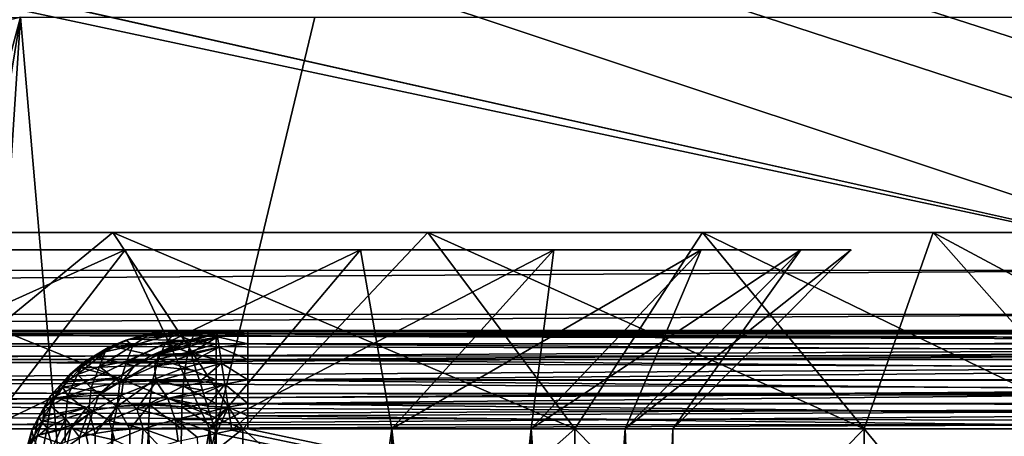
# Model space of a CAD drawing. Header units: metres. Extents: x -206 to 75, y -104 to 104.
# Tile 388 of 656: x -119 to -114, y 45 to 47. Entities that reach past the tile are written whole.
import ezdxf

# ---------------------------------------------------------------- set-up
doc = ezdxf.new("R2010")
doc.units = ezdxf.units.M
doc.layers.add('solid_01_1-CONSUMER_THERM_B_125288', color=7, linetype='CONTINUOUS')

msp = doc.modelspace()

# ---------------------------------------------------------------- linework, layer by layer
at = {"layer": 'solid_01_1-CONSUMER_THERM_B_125288'}
for points in [[(-108.467331, 46.871483, 1.5), (-107.910683, 47.194191, 1.5), (-200.514557, 74.966148, 1.5)], [(-109.048912, 46.586853, 1.5), (-108.467331, 46.871483, 1.5), (-200.514557, 74.966148, 1.5)], [(-109.651024, 46.343178, 1.5), (-109.048912, 46.586853, 1.5), (-200.514557, 74.966148, 1.5)], [(-110.268845, 46.142639, 1.5), (-109.651024, 46.343178, 1.5), (-200.514557, 74.966148, 1.5)], [(-110.897278, 45.986664, 1.5), (-110.268845, 46.142639, 1.5), (-200.514557, 74.966148, 1.5)], [(-111.53109, 45.875885, 1.5), (-110.897278, 45.986664, 1.5), (-200.514557, 74.966148, 1.5)], [(-112.794189, 45.78849, 1.5), (-111.53109, 45.875885, 1.5), (-200.514557, 74.966148, 1.5)], [(-168.100571, 58.189758, 1.5), (-112.794189, 45.78849, 1.5), (-200.514557, 74.966148, 1.5)], [(-158.776108, 66.195313), (-102.949013, 67.817345), (-158.757141, -66.251068)], [(-102.949013, 67.817345), (-158.757065, -66.804688), (-158.757141, -66.251068)], [(-102.949013, 67.817345), (-103.148926, 67.301086), (-158.757065, -66.804688)], [(-103.148926, 67.301086), (-103.25058, 66.756882), (-158.757065, -66.804688)], [(-103.25058, 66.756882), (-159.058624, -67.86515), (-158.858719, -67.348892)], [(-103.25058, 66.756882), (-103.250504, 66.203262), (-159.058624, -67.86515)], [(-103.25058, 66.756882), (-158.858719, -67.348892), (-158.757065, -66.804688)], [(-103.250504, 66.203262), (-103.231537, -66.243118), (-159.058624, -67.86515)], [(-76.404617, 63.580017, 75.400002), (-185.604614, 63.572178, 75.400002), (-92.716316, 42.429672, 75.400002)], [(-185.604614, 63.572178, 75.400002), (-93.500069, 42.491352, 75.400002), (-92.716316, 42.429672, 75.400002)], [(-185.604614, 63.572178, 75.400002), (-168.500076, 42.491318, 75.400002), (-93.500069, 42.491352, 75.400002)], [(-168.100571, 58.189758, 1.5), (-166.403046, 57.2313, 1.5), (-112.794189, 45.78849, 1.5)], [(-166.403046, 57.2313, 1.5), (-149.226578, 45.783272, 1.5), (-112.794189, 45.78849, 1.5)], [(-143.003433, 47.075237, 63.5), (-119.003433, 47.076958, 63.5), (-141.579453, 41.783455, 63.5)], [(-119.003433, 47.076958, 63.5), (-120.420677, 41.783466, 63.5), (-141.579453, 41.783455, 63.5)], [(-119.919563, 41.492451, 63.5), (-120.420677, 41.783466, 63.5), (-119.003433, 47.076958, 63.5)], [(-119.919563, 41.492451, 63.5), (-119.003433, 47.076958, 63.5), (-119.389221, 41.183434, 63.5)], [(-119.003433, 47.076958, 63.5), (-118.608032, 42.481239, 63.5), (-119.389221, 41.183434, 63.5)], [(-119.003433, 47.076958, 63.5), (-117.503433, 47.077068, 63.5), (-118.608032, 42.481239, 63.5)], [(-106.753433, 47.077839, 63.5), (-105.500069, 42.481247, 63.5), (-118.608032, 42.481239, 63.5)], [(-117.503433, 47.077068, 63.5), (-106.753433, 47.077839, 63.5), (-118.608032, 42.481239, 63.5)], [(-118.533424, 45.981239, 38.572052), (-118.533424, 45.981239, 10.427949), (-120.320518, 45.981239, 9.027862)], [(-119.752388, 44.981239, 8.20492), (-120.320518, 45.981239, 9.027862), (-118.533424, 45.981239, 10.427949)], [(-120.320518, 45.981239, 39.972137), (-118.533424, 45.981239, 38.572052), (-120.320518, 45.981239, 9.027862)], [(-117.870239, 44.981239, 39.320515), (-118.533424, 45.981239, 38.572052), (-120.320518, 45.981239, 39.972137)], [(-119.752388, 44.981239, 40.795082), (-117.870239, 44.981239, 39.320515), (-120.320518, 45.981239, 39.972137)], [(-117.870239, 44.981239, 9.679487), (-119.752388, 44.981239, 8.20492), (-118.533424, 45.981239, 10.427949)], [(-116.928123, 45.981239, 36.966759), (-116.928123, 45.981239, 12.033241), (-118.533424, 45.981239, 10.427949)], [(-117.870239, 44.981239, 9.679487), (-118.533424, 45.981239, 10.427949), (-116.928123, 45.981239, 12.033241)], [(-118.533424, 45.981239, 38.572052), (-116.928123, 45.981239, 36.966759), (-118.533424, 45.981239, 10.427949)], [(-116.179558, 44.981239, 37.629829), (-116.928123, 45.981239, 36.966759), (-118.533424, 45.981239, 38.572052)], [(-117.870239, 44.981239, 39.320515), (-116.179558, 44.981239, 37.629829), (-118.533424, 45.981239, 38.572052)], [(-116.179558, 44.981239, 11.370172), (-117.870239, 44.981239, 9.679487), (-116.928123, 45.981239, 12.033241)], [(-115.528015, 45.981239, 35.179668), (-115.528015, 45.981239, 13.820331), (-116.928123, 45.981239, 12.033241)], [(-116.179558, 44.981239, 11.370172), (-116.928123, 45.981239, 12.033241), (-115.528015, 45.981239, 13.820331)], [(-116.928123, 45.981239, 36.966759), (-115.528015, 45.981239, 35.179668), (-116.928123, 45.981239, 12.033241)], [(-114.704987, 44.981239, 35.747681), (-115.528015, 45.981239, 35.179668), (-116.928123, 45.981239, 36.966759)], [(-116.179558, 44.981239, 37.629829), (-114.704987, 44.981239, 35.747681), (-116.928123, 45.981239, 36.966759)], [(-114.704987, 44.981239, 13.252318), (-116.179558, 44.981239, 11.370172), (-115.528015, 45.981239, 13.820331)], [(-114.353531, 45.981243, 33.236843), (-114.353531, 45.981243, 15.763157), (-115.528015, 45.981239, 13.820331)], [(-114.704987, 44.981239, 13.252318), (-115.528015, 45.981239, 13.820331), (-114.353531, 45.981243, 15.763157)], [(-115.528015, 45.981239, 35.179668), (-114.353531, 45.981243, 33.236843), (-115.528015, 45.981239, 13.820331)], [(-113.46804, 44.981243, 33.701519), (-114.353531, 45.981243, 33.236843), (-115.528015, 45.981239, 35.179668)], [(-114.704987, 44.981239, 35.747681), (-113.46804, 44.981243, 33.701519), (-115.528015, 45.981239, 35.179668)], [(-113.46804, 44.981243, 15.298481), (-114.704987, 44.981239, 13.252318), (-114.353531, 45.981243, 15.763157)], [(-113.421783, 45.981243, 31.166611), (-113.421783, 45.981243, 17.833389), (-114.353531, 45.981243, 15.763157)], [(-113.46804, 44.981243, 15.298481), (-114.353531, 45.981243, 15.763157), (-113.421783, 45.981243, 17.833389)], [(-114.353531, 45.981243, 33.236843), (-113.421783, 45.981243, 31.166611), (-114.353531, 45.981243, 15.763157)], [(-112.486748, 44.981243, 31.521177), (-113.421783, 45.981243, 31.166611), (-114.353531, 45.981243, 33.236843)], [(-113.46804, 44.981243, 33.701519), (-112.486748, 44.981243, 31.521177), (-114.353531, 45.981243, 33.236843)], [(-118.470833, 45.892097, 34.865021), (-119.172699, 44.981239, 34.28447), (-120.492279, 44.981239, 35.689678)], [(-119.868713, 45.892097, 36.353619), (-118.470833, 45.892097, 34.865021), (-120.492279, 44.981239, 35.689678)], [(-118.470833, 45.892097, 14.134979), (-119.868713, 45.892097, 12.64638), (-119.172699, 44.981239, 14.715532)], [(-119.868713, 45.892097, 36.353619), (-119.868713, 45.892097, 12.64638), (-118.470833, 45.892097, 14.134979)], [(-119.868713, 45.892097, 36.353619), (-118.470833, 45.892097, 14.134979), (-118.470833, 45.892097, 34.865021)], [(-118.470833, 45.892097, 14.134979), (-119.172699, 44.981239, 14.715532), (-118.039642, 44.981239, 16.275049)], [(-117.270561, 45.892097, 33.212986), (-118.039642, 44.981239, 32.724949), (-119.172699, 44.981239, 34.28447)], [(-118.470833, 45.892097, 34.865021), (-117.270561, 45.892097, 33.212986), (-119.172699, 44.981239, 34.28447)], [(-117.270561, 45.892097, 15.787013), (-118.470833, 45.892097, 14.134979), (-118.039642, 44.981239, 16.275049)], [(-118.470833, 45.892097, 34.865021), (-118.470833, 45.892097, 14.134979), (-117.270561, 45.892097, 15.787013)], [(-118.470833, 45.892097, 34.865021), (-117.270561, 45.892097, 15.787013), (-117.270561, 45.892097, 33.212986)], [(-117.270561, 45.892097, 15.787013), (-118.039642, 44.981239, 16.275049), (-117.110977, 44.981239, 17.964279)], [(-116.286819, 45.892097, 31.423569), (-117.110977, 44.981239, 31.035721), (-118.039642, 44.981239, 32.724949)], [(-117.270561, 45.892097, 33.212986), (-116.286819, 45.892097, 31.423569), (-118.039642, 44.981239, 32.724949)], [(-116.286819, 45.892097, 17.576431), (-117.270561, 45.892097, 15.787013), (-117.110977, 44.981239, 17.964279)], [(-117.270561, 45.892097, 33.212986), (-117.270561, 45.892097, 15.787013), (-116.286819, 45.892097, 17.576431)], [(-117.270561, 45.892097, 33.212986), (-116.286819, 45.892097, 17.576431), (-116.286819, 45.892097, 31.423569)], [(-115.535095, 45.892101, 29.524933), (-116.401352, 44.981239, 29.243418), (-117.110977, 44.981239, 31.035721)], [(-116.286819, 45.892097, 31.423569), (-115.535095, 45.892101, 29.524933), (-117.110977, 44.981239, 31.035721)], [(-116.286819, 45.892097, 17.576431), (-117.110977, 44.981239, 17.964279), (-116.401352, 44.981239, 19.756582)], [(-115.535095, 45.892101, 19.475067), (-116.401352, 44.981239, 19.756582), (-115.921959, 44.981239, 21.623693)], [(-115.535095, 45.892101, 19.475067), (-116.286819, 45.892097, 17.576431), (-116.401352, 44.981239, 19.756582)], [(-115.027245, 45.892101, 27.547024), (-115.921959, 44.981239, 27.376307), (-116.401352, 44.981239, 29.243418)], [(-115.535095, 45.892101, 29.524933), (-115.027245, 45.892101, 27.547024), (-116.401352, 44.981239, 29.243418)], [(-116.286819, 45.892097, 31.423569), (-116.286819, 45.892097, 17.576431), (-115.535095, 45.892101, 19.475067)], [(-116.286819, 45.892097, 31.423569), (-115.535095, 45.892101, 19.475067), (-115.535095, 45.892101, 29.524933)], [(-115.027245, 45.892101, 21.452976), (-115.921959, 44.981239, 21.623693), (-115.680359, 44.981239, 23.536163)], [(-115.027245, 45.892101, 21.452976), (-115.535095, 45.892101, 19.475067), (-115.921959, 44.981239, 21.623693)], [(-114.771301, 45.892101, 25.521044), (-115.680359, 44.981239, 25.463837), (-115.921959, 44.981239, 27.376307)], [(-115.027245, 45.892101, 27.547024), (-114.771301, 45.892101, 25.521044), (-115.921959, 44.981239, 27.376307)], [(-114.771301, 45.892101, 23.478956), (-115.680359, 44.981239, 23.536163), (-115.680359, 44.981239, 25.463837)], [(-114.771301, 45.892101, 23.478956), (-115.027245, 45.892101, 21.452976), (-115.680359, 44.981239, 23.536163)], [(-114.771301, 45.892101, 25.521044), (-114.771301, 45.892101, 23.478956), (-115.680359, 44.981239, 25.463837)], [(-115.535095, 45.892101, 29.524933), (-115.535095, 45.892101, 19.475067), (-115.027245, 45.892101, 21.452976)], [(-115.535095, 45.892101, 29.524933), (-115.027245, 45.892101, 21.452976), (-115.027245, 45.892101, 27.547024)], [(-115.027245, 45.892101, 27.547024), (-115.027245, 45.892101, 21.452976), (-114.771301, 45.892101, 23.478956)], [(-115.027245, 45.892101, 27.547024), (-114.771301, 45.892101, 23.478956), (-114.771301, 45.892101, 25.521044)], [(-149.226547, 45.559605, 1.525335), (-112.794189, 45.78849, 1.5), (-149.226578, 45.783272, 1.5)], [(-112.794151, 45.564819, 1.525335), (-112.794189, 45.78849, 1.5), (-149.226547, 45.559605, 1.525335)], [(-112.794151, 45.564819, 1.525335), (-149.226547, 45.559605, 1.525335), (-149.226517, 45.347065, 1.600154)], [(-112.794121, 45.35228, 1.600154), (-112.794151, 45.564819, 1.525335), (-149.226517, 45.347065, 1.600154)], [(-96.805038, 45.481251, 47.878185), (-123.784637, 45.481236, 46.5), (-105.978386, 45.481247, 47.5)], [(-93.500069, 45.481251, 46.5), (-123.784637, 45.481236, 46.5), (-93.500069, 45.481251, 47.5)], [(-94.760918, 45.481251, 47.5), (-93.500069, 45.481251, 47.5), (-123.784637, 45.481236, 46.5)], [(-93.500069, 45.464348, 46.371098), (-123.784637, 45.481236, 46.5), (-93.500069, 45.481251, 46.5)], [(-94.760918, 45.481251, 47.5), (-123.784637, 45.481236, 46.5), (-96.021767, 45.481251, 47.5)], [(-96.239784, 45.481251, 47.524055), (-96.021767, 45.481251, 47.5), (-123.784637, 45.481236, 46.5)], [(-96.644089, 45.481251, 47.717205), (-123.784637, 45.481236, 46.5), (-96.805038, 45.481251, 47.878185)], [(-96.451607, 45.481251, 47.597073), (-123.784637, 45.481236, 46.5), (-96.644089, 45.481251, 47.717205)], [(-96.239784, 45.481251, 47.524055), (-123.784637, 45.481236, 46.5), (-96.451607, 45.481251, 47.597073)], [(-123.784637, 45.481236, 46.5), (-114.043365, 45.481243, 47.5), (-105.978386, 45.481247, 47.5)], [(-123.784637, 45.481236, 46.5), (-123.442307, 45.481236, 46.681797), (-114.043365, 45.481243, 47.5)], [(-123.784637, 45.476967, 46.434792), (-123.784637, 45.481236, 46.5), (-93.500069, 45.464348, 46.371098)], [(-123.784637, 45.464207, 46.370613), (-123.784637, 45.476967, 46.434792), (-93.500069, 45.464348, 46.371098)], [(-123.784637, 45.464207, 46.370613), (-93.500069, 45.464348, 46.371098), (-93.500069, 45.414459, 46.25034)], [(-123.784637, 45.414215, 46.249939), (-123.784637, 45.464207, 46.370613), (-93.500069, 45.414459, 46.25034)], [(-122.930992, 45.481236, 46.97401), (-114.043365, 45.481243, 47.5), (-123.442307, 45.481236, 46.681797)], [(-122.930992, 45.481236, 46.97401), (-122.10836, 45.481239, 47.5), (-114.043365, 45.481243, 47.5)], [(-122.10836, 45.476959, 47.565262), (-105.978271, 45.466091, 47.622162), (-105.978386, 45.481247, 47.5)], [(-114.043365, 45.481243, 47.5), (-122.10836, 45.476959, 47.565262), (-105.978386, 45.481247, 47.5)], [(-114.043365, 45.481243, 47.5), (-122.10836, 45.481239, 47.5), (-122.10836, 45.476959, 47.565262)], [(-122.10836, 45.476959, 47.565262), (-122.10836, 45.464199, 47.62941), (-105.978271, 45.466091, 47.622162)], [(-122.10836, 45.464199, 47.62941), (-105.978271, 45.464211, 47.629406), (-105.978271, 45.466091, 47.622162)], [(-122.10836, 45.464199, 47.62941), (-105.978271, 45.417282, 47.744682), (-105.978271, 45.464211, 47.629406)], [(-122.10836, 45.464199, 47.62941), (-122.10836, 45.414253, 47.749996), (-105.978271, 45.417282, 47.744682)], [(-118.466164, 45.433132, 55.563297), (-118.445847, 45.437347, 55.654175), (-118.356102, 45.46257, 55.607079)], [(-118.352524, 45.457726, 55.479408), (-118.466164, 45.433132, 55.563297), (-118.356102, 45.46257, 55.607079)], [(-118.431175, 45.4058, 55.384605), (-118.466164, 45.433132, 55.563297), (-118.352524, 45.457726, 55.479408)], [(-118.445847, 45.437347, 55.654175), (-118.15583, 45.431698, 56.545731), (-118.002274, 45.468777, 56.523018)], [(-118.445847, 45.437347, 55.654175), (-118.002274, 45.468777, 56.523018), (-118.356102, 45.46257, 55.607079)], [(-118.431175, 45.4058, 55.384605), (-118.224091, 45.464214, 55.409161), (-118.263565, 45.417583, 55.301384)], [(-118.431175, 45.4058, 55.384605), (-118.352524, 45.457726, 55.479408), (-118.224091, 45.464214, 55.409161)], [(-118.356102, 45.46257, 55.607079), (-118.002274, 45.468777, 56.523018), (-118.266586, 45.476814, 55.565834)], [(-118.352524, 45.457726, 55.479408), (-118.356102, 45.46257, 55.607079), (-118.266586, 45.476814, 55.565834)], [(-118.352524, 45.457726, 55.479408), (-118.266586, 45.476814, 55.565834), (-118.221405, 45.46624, 55.416492)], [(-118.352524, 45.457726, 55.479408), (-118.221405, 45.46624, 55.416492), (-118.224091, 45.464214, 55.409161)], [(-118.266586, 45.476814, 55.565834), (-118.002274, 45.468777, 56.523018), (-117.844742, 45.481239, 56.5)], [(-118.003105, 45.481239, 56.012093), (-118.266586, 45.476814, 55.565834), (-117.844742, 45.481239, 56.5)], [(-118.266586, 45.476814, 55.565834), (-118.179474, 45.481239, 55.530624), (-118.221405, 45.46624, 55.416492)], [(-118.003105, 45.481239, 56.012093), (-118.179474, 45.481239, 55.530624), (-118.266586, 45.476814, 55.565834)], [(-118.263565, 45.417583, 55.301384), (-118.224091, 45.464214, 55.409161), (-118.133125, 45.431725, 55.294189)], [(-118.224091, 45.464214, 55.409161), (-118.221405, 45.46624, 55.416492), (-118.133125, 45.431725, 55.294189)], [(-118.221405, 45.46624, 55.416492), (-118.179474, 45.481239, 55.530624), (-118.114578, 45.468704, 55.398228)], [(-118.221405, 45.46624, 55.416492), (-118.114578, 45.468704, 55.398228), (-118.133125, 45.431725, 55.294189)], [(-118.179474, 45.481239, 55.530624), (-118.095085, 45.481239, 55.507778), (-118.114578, 45.468704, 55.398228)], [(-118.003105, 45.481239, 56.012093), (-118.095085, 45.481239, 55.507778), (-118.179474, 45.481239, 55.530624)], [(-118.15583, 45.431698, 56.545731), (-118.152199, 45.420086, 56.618622), (-118.002274, 45.468777, 56.523018)], [(-118.152199, 45.420086, 56.618622), (-117.999252, 45.448936, 56.642097), (-118.002274, 45.468777, 56.523018)], [(-118.133125, 45.431725, 55.294189), (-118.114578, 45.468704, 55.398228), (-118.007286, 45.464203, 55.370586)], [(-118.133125, 45.431725, 55.294189), (-118.007286, 45.464203, 55.370586), (-118.007286, 45.414246, 55.249989)], [(-118.114578, 45.468704, 55.398228), (-118.095085, 45.481239, 55.507778), (-118.007286, 45.464203, 55.370586)], [(-118.095085, 45.481239, 55.507778), (-118.007286, 45.481239, 55.5), (-118.007286, 45.464203, 55.370586)], [(-118.003105, 45.481239, 56.012093), (-118.007286, 45.481239, 55.5), (-118.095085, 45.481239, 55.507778)], [(-111.992828, 45.481243, 55.5), (-118.007286, 45.481239, 55.5), (-117.844742, 45.481239, 56.5)], [(-111.992828, 45.481243, 55.5), (-105.978271, 45.466091, 55.377838), (-118.007286, 45.481239, 55.5)], [(-118.003105, 45.481239, 56.012093), (-117.844742, 45.481239, 56.5), (-118.007286, 45.481239, 55.5)], [(-105.978271, 45.464211, 55.370594), (-118.007286, 45.464203, 55.370586), (-118.007286, 45.481239, 55.5)], [(-105.978271, 45.466091, 55.377838), (-105.978271, 45.464211, 55.370594), (-118.007286, 45.481239, 55.5)], [(-105.978271, 45.464211, 55.370594), (-105.978271, 45.417282, 55.255314), (-118.007286, 45.464203, 55.370586)], [(-105.978271, 45.414261, 55.250004), (-118.007286, 45.414246, 55.249989), (-118.007286, 45.464203, 55.370586)], [(-105.978271, 45.417282, 55.255314), (-105.978271, 45.414261, 55.250004), (-118.007286, 45.464203, 55.370586)], [(-118.002274, 45.468777, 56.523018), (-117.844749, 45.476963, 56.565262), (-117.844742, 45.481239, 56.5)], [(-118.002274, 45.468777, 56.523018), (-117.999252, 45.448936, 56.642097), (-117.844749, 45.476963, 56.565262)], [(-117.999252, 45.448936, 56.642097), (-117.844749, 45.464203, 56.62941), (-117.844749, 45.476963, 56.565262)], [(-117.999252, 45.448936, 56.642097), (-117.844749, 45.414249, 56.750004), (-117.844749, 45.464203, 56.62941)], [(-117.844749, 45.476963, 56.565262), (-105.978271, 45.466091, 56.622162), (-105.978386, 45.481247, 56.5)], [(-111.91156, 45.481243, 56.5), (-117.844749, 45.476963, 56.565262), (-105.978386, 45.481247, 56.5)], [(-111.91156, 45.481243, 56.5), (-117.844742, 45.481239, 56.5), (-117.844749, 45.476963, 56.565262)], [(-117.844749, 45.476963, 56.565262), (-117.844749, 45.464203, 56.62941), (-105.978271, 45.466091, 56.622162)], [(-117.844749, 45.464203, 56.62941), (-105.978271, 45.464211, 56.629406), (-105.978271, 45.466091, 56.622162)], [(-117.844749, 45.464203, 56.62941), (-105.978271, 45.417282, 56.744682), (-105.978271, 45.464211, 56.629406)], [(-117.844749, 45.464203, 56.62941), (-117.844749, 45.414249, 56.750004), (-105.978271, 45.417282, 56.744682)], [(-111.992828, 45.481243, 55.5), (-117.844742, 45.481239, 56.5), (-111.91156, 45.481243, 56.5)], [(-123.784637, 45.414215, 46.249939), (-93.500069, 45.414459, 46.25034), (-93.500069, 45.334991, 46.146633)], [(-123.784637, 45.33474, 46.146397), (-123.784637, 45.414215, 46.249939), (-93.500069, 45.334991, 46.146633)], [(-122.10836, 45.414253, 47.749996), (-105.978271, 45.414261, 47.749992), (-105.978271, 45.417282, 47.744682)], [(-122.10836, 45.334793, 47.85355), (-105.978271, 45.334602, 47.853748), (-105.978271, 45.414261, 47.749992)], [(-122.10836, 45.414253, 47.749996), (-122.10836, 45.334793, 47.85355), (-105.978271, 45.414261, 47.749992)], [(-118.623344, 45.347622, 55.767605), (-118.61731, 45.351738, 55.763214), (-118.533623, 45.400459, 55.706524)], [(-118.557053, 45.395248, 55.661568), (-118.623344, 45.347622, 55.767605), (-118.533623, 45.400459, 55.706524)], [(-118.61731, 45.351738, 55.763214), (-118.333466, 45.355373, 56.56311), (-118.533623, 45.400459, 55.706524)], [(-118.601532, 45.298843, 55.379543), (-118.571617, 45.372341, 55.497635), (-118.431175, 45.4058, 55.384605)], [(-118.462105, 45.325668, 55.276127), (-118.601532, 45.298843, 55.379543), (-118.431175, 45.4058, 55.384605)], [(-118.571617, 45.372341, 55.497635), (-118.557053, 45.395248, 55.661568), (-118.466164, 45.433132, 55.563297)], [(-118.431175, 45.4058, 55.384605), (-118.571617, 45.372341, 55.497635), (-118.466164, 45.433132, 55.563297)], [(-118.557053, 45.395248, 55.661568), (-118.533623, 45.400459, 55.706524), (-118.445847, 45.437347, 55.654175)], [(-118.466164, 45.433132, 55.563297), (-118.557053, 45.395248, 55.661568), (-118.445847, 45.437347, 55.654175)], [(-118.533623, 45.400459, 55.706524), (-118.15583, 45.431698, 56.545731), (-118.445847, 45.437347, 55.654175)], [(-118.533623, 45.400459, 55.706524), (-118.333466, 45.355373, 56.56311), (-118.15583, 45.431698, 56.545731)], [(-118.462105, 45.325668, 55.276127), (-118.263565, 45.417583, 55.301384), (-118.265587, 45.414246, 55.295868)], [(-118.462105, 45.325668, 55.276127), (-118.431175, 45.4058, 55.384605), (-118.263565, 45.417583, 55.301384)], [(-118.462105, 45.325668, 55.276127), (-118.265587, 45.414246, 55.295868), (-118.301163, 45.335026, 55.198883)], [(-118.333466, 45.355373, 56.56311), (-118.152199, 45.420086, 56.618622), (-118.15583, 45.431698, 56.545731)], [(-118.333466, 45.355373, 56.56311), (-118.148613, 45.408607, 56.660034), (-118.152199, 45.420086, 56.618622)], [(-118.333466, 45.355373, 56.56311), (-118.296135, 45.360401, 56.624393), (-118.148613, 45.408607, 56.660034)], [(-118.301163, 45.335026, 55.198883), (-118.265587, 45.414246, 55.295868), (-118.149765, 45.372154, 55.200859)], [(-118.296135, 45.360401, 56.624393), (-118.145393, 45.398304, 56.689003), (-118.148613, 45.408607, 56.660034)], [(-118.265587, 45.414246, 55.295868), (-118.263565, 45.417583, 55.301384), (-118.149765, 45.372154, 55.200859)], [(-118.263565, 45.417583, 55.301384), (-118.133125, 45.431725, 55.294189), (-118.149765, 45.372154, 55.200859)], [(-118.152199, 45.420086, 56.618622), (-118.148613, 45.408607, 56.660034), (-117.999252, 45.448936, 56.642097)], [(-118.149765, 45.372154, 55.200859), (-118.133125, 45.431725, 55.294189), (-118.007286, 45.414246, 55.249989)], [(-118.149765, 45.372154, 55.200859), (-118.007286, 45.414246, 55.249989), (-118.007286, 45.334782, 55.146435)], [(-118.148613, 45.408607, 56.660034), (-118.145393, 45.398304, 56.689003), (-117.999252, 45.448936, 56.642097)], [(-118.145393, 45.398304, 56.689003), (-118.135559, 45.366863, 56.755211), (-117.999252, 45.448936, 56.642097)], [(-118.135559, 45.366863, 56.755211), (-117.991402, 45.397438, 56.759655), (-117.999252, 45.448936, 56.642097)], [(-105.978271, 45.414261, 55.250004), (-105.978271, 45.334602, 55.146248), (-118.007286, 45.414246, 55.249989)], [(-105.978271, 45.334602, 55.146248), (-118.007286, 45.334782, 55.146435), (-118.007286, 45.414246, 55.249989)], [(-117.999252, 45.448936, 56.642097), (-117.991402, 45.397438, 56.759655), (-117.844749, 45.414249, 56.750004)], [(-117.991402, 45.397438, 56.759655), (-117.844749, 45.334789, 56.853558), (-117.844749, 45.414249, 56.750004)], [(-117.844749, 45.414249, 56.750004), (-105.978271, 45.414261, 56.749992), (-105.978271, 45.417282, 56.744682)], [(-117.844749, 45.334789, 56.853558), (-105.978271, 45.334602, 56.853748), (-105.978271, 45.414261, 56.749992)], [(-117.844749, 45.414249, 56.750004), (-117.844749, 45.334789, 56.853558), (-105.978271, 45.414261, 56.749992)], [(-112.794121, 45.35228, 1.600154), (-149.226517, 45.347065, 1.600154), (-149.226486, 45.156673, 1.720659)], [(-112.794098, 45.161888, 1.720659), (-112.794121, 45.35228, 1.600154), (-149.226486, 45.156673, 1.720659)], [(-118.713539, 45.257805, 55.500977), (-118.677727, 45.322147, 55.629093), (-118.571617, 45.372341, 55.497635)], [(-118.601532, 45.298843, 55.379543), (-118.713539, 45.257805, 55.500977), (-118.571617, 45.372341, 55.497635)], [(-118.677727, 45.322147, 55.629093), (-118.623344, 45.347622, 55.767605), (-118.557053, 45.395248, 55.661568)], [(-118.571617, 45.372341, 55.497635), (-118.677727, 45.322147, 55.629093), (-118.557053, 45.395248, 55.661568)], [(-118.623344, 45.347622, 55.767605), (-118.42305, 45.301765, 56.564465), (-118.333466, 45.355373, 56.56311)], [(-118.623344, 45.347622, 55.767605), (-118.333466, 45.355373, 56.56311), (-118.61731, 45.351738, 55.763214)], [(-118.296135, 45.360401, 56.624393), (-118.42305, 45.301765, 56.564465), (-118.319862, 45.300621, 56.728325)], [(-118.333466, 45.355373, 56.56311), (-118.42305, 45.301765, 56.564465), (-118.296135, 45.360401, 56.624393)], [(-118.296135, 45.360401, 56.624393), (-118.319862, 45.300621, 56.728325), (-118.1325, 45.357075, 56.771744)], [(-118.319862, 45.300621, 56.728325), (-118.122948, 45.3265, 56.815765), (-118.1325, 45.357075, 56.771744)], [(-118.301163, 45.335026, 55.198883), (-118.149765, 45.372154, 55.200859), (-118.163658, 45.292984, 55.122917)], [(-118.296135, 45.360401, 56.624393), (-118.135559, 45.366863, 56.755211), (-118.145393, 45.398304, 56.689003)], [(-118.296135, 45.360401, 56.624393), (-118.1325, 45.357075, 56.771744), (-118.135559, 45.366863, 56.755211)], [(-118.163658, 45.292984, 55.122917), (-118.149765, 45.372154, 55.200859), (-118.007286, 45.334782, 55.146435)], [(-118.135559, 45.366863, 56.755211), (-118.1325, 45.357075, 56.771744), (-117.991402, 45.397438, 56.759655)], [(-118.1325, 45.357075, 56.771744), (-118.122948, 45.3265, 56.815765), (-117.991402, 45.397438, 56.759655)], [(-118.122948, 45.3265, 56.815765), (-117.978851, 45.315071, 56.862877), (-117.991402, 45.397438, 56.759655)], [(-117.991402, 45.397438, 56.759655), (-117.978851, 45.315071, 56.862877), (-117.844749, 45.334789, 56.853558)], [(-123.784637, 45.33474, 46.146397), (-93.500069, 45.334991, 46.146633), (-93.500069, 45.231365, 46.067051)], [(-123.784637, 45.23122, 46.066978), (-123.784637, 45.33474, 46.146397), (-93.500069, 45.231365, 46.067051)], [(-122.10836, 45.334793, 47.85355), (-122.10836, 45.231239, 47.93301), (-105.978271, 45.334602, 47.853748)], [(-122.10836, 45.231239, 47.93301), (-105.978271, 45.231251, 47.93301), (-105.978271, 45.334602, 47.853748)], [(-118.796562, 45.206383, 55.632553), (-118.748802, 45.260662, 55.768566), (-118.677727, 45.322147, 55.629093)], [(-118.713539, 45.257805, 55.500977), (-118.796562, 45.206383, 55.632553), (-118.677727, 45.322147, 55.629093)], [(-118.748802, 45.260662, 55.768566), (-118.69487, 45.291523, 55.823265), (-118.623344, 45.347622, 55.767605)], [(-118.677727, 45.322147, 55.629093), (-118.748802, 45.260662, 55.768566), (-118.623344, 45.347622, 55.767605)], [(-118.643768, 45.189941, 55.309776), (-118.713539, 45.257805, 55.500977), (-118.601532, 45.298843, 55.379543)], [(-118.69487, 45.291523, 55.823265), (-118.42305, 45.301765, 56.564465), (-118.623344, 45.347622, 55.767605)], [(-118.69487, 45.291523, 55.823265), (-118.507103, 45.240646, 56.560497), (-118.42305, 45.301765, 56.564465)], [(-118.497681, 45.21661, 55.201775), (-118.643768, 45.189941, 55.309776), (-118.601532, 45.298843, 55.379543)], [(-118.497681, 45.21661, 55.201775), (-118.601532, 45.298843, 55.379543), (-118.462105, 45.325668, 55.276127)], [(-118.42305, 45.301765, 56.564465), (-118.507103, 45.240646, 56.560497), (-118.4786, 45.230492, 56.650238)], [(-118.497681, 45.21661, 55.201775), (-118.301163, 45.335026, 55.198883), (-118.328606, 45.23127, 55.124084)], [(-118.497681, 45.21661, 55.201775), (-118.462105, 45.325668, 55.276127), (-118.301163, 45.335026, 55.198883)], [(-118.42305, 45.301765, 56.564465), (-118.4786, 45.230492, 56.650238), (-118.319862, 45.300621, 56.728325)], [(-118.319862, 45.300621, 56.728325), (-118.4786, 45.230492, 56.650238), (-118.312592, 45.222168, 56.8274)], [(-118.328606, 45.23127, 55.124084), (-118.301163, 45.335026, 55.198883), (-118.163658, 45.292984, 55.122917)], [(-118.319862, 45.300621, 56.728325), (-118.107765, 45.277939, 56.869549), (-118.122948, 45.3265, 56.815765)], [(-118.319862, 45.300621, 56.728325), (-118.312592, 45.222168, 56.8274), (-118.107765, 45.277939, 56.869549)], [(-118.163658, 45.292984, 55.122917), (-118.007286, 45.334782, 55.146435), (-118.007286, 45.231228, 55.066982)], [(-118.122948, 45.3265, 56.815765), (-118.107765, 45.277939, 56.869549), (-117.978851, 45.315071, 56.862877)], [(-118.107765, 45.277939, 56.869549), (-118.090508, 45.222733, 56.914948), (-117.978851, 45.315071, 56.862877)], [(-118.090508, 45.222733, 56.914948), (-117.962708, 45.209183, 56.940334), (-117.978851, 45.315071, 56.862877)], [(-105.978271, 45.231251, 55.06699), (-118.007286, 45.231228, 55.066982), (-118.007286, 45.334782, 55.146435)], [(-105.978271, 45.334602, 55.146248), (-105.978271, 45.231251, 55.06699), (-118.007286, 45.334782, 55.146435)], [(-117.978851, 45.315071, 56.862877), (-117.844749, 45.231236, 56.933014), (-117.844749, 45.334789, 56.853558)], [(-117.978851, 45.315071, 56.862877), (-117.962708, 45.209183, 56.940334), (-117.844749, 45.231236, 56.933014)], [(-117.844749, 45.334789, 56.853558), (-117.844749, 45.231236, 56.933014), (-105.978271, 45.334602, 56.853748)], [(-117.844749, 45.231236, 56.933014), (-105.978271, 45.231251, 56.93301), (-105.978271, 45.334602, 56.853748)], [(-118.851921, 45.147884, 55.768051), (-118.787476, 45.192638, 55.90847), (-118.748802, 45.260662, 55.768566)], [(-118.796562, 45.206383, 55.632553), (-118.851921, 45.147884, 55.768051), (-118.748802, 45.260662, 55.768566)], [(-118.762131, 45.148998, 55.437153), (-118.796562, 45.206383, 55.632553), (-118.713539, 45.257805, 55.500977)], [(-118.748802, 45.260662, 55.768566), (-118.787476, 45.192638, 55.90847), (-118.764648, 45.22049, 55.885761)], [(-118.764648, 45.22049, 55.885761), (-118.507103, 45.240646, 56.560497), (-118.69487, 45.291523, 55.823265)], [(-118.748802, 45.260662, 55.768566), (-118.764648, 45.22049, 55.885761), (-118.69487, 45.291523, 55.823265)], [(-118.643768, 45.189941, 55.309776), (-118.762131, 45.148998, 55.437153), (-118.713539, 45.257805, 55.500977)], [(-118.328606, 45.23127, 55.124084), (-118.163658, 45.292984, 55.122917), (-118.174118, 45.198181, 55.06427)], [(-118.312592, 45.222168, 56.8274), (-118.090508, 45.222733, 56.914948), (-118.107765, 45.277939, 56.869549)], [(-118.174118, 45.198181, 55.06427), (-118.163658, 45.292984, 55.122917), (-118.007286, 45.231228, 55.066982)], [(-123.784637, 45.23122, 46.066978), (-93.500069, 45.231365, 46.067051), (-93.500069, 45.110661, 46.017036)], [(-123.784637, 45.17255, 46.038048), (-123.784637, 45.23122, 46.066978), (-93.500069, 45.110661, 46.017036)], [(-122.10836, 45.231239, 47.93301), (-105.978271, 45.225456, 47.936306), (-105.978271, 45.231251, 47.93301)], [(-122.10836, 45.231239, 47.93301), (-122.10836, 45.110649, 47.982964), (-105.978271, 45.225456, 47.936306)], [(-122.10836, 45.110649, 47.982964), (-105.978271, 45.110657, 47.982964), (-105.978271, 45.225456, 47.936306)], [(-118.85112, 45.09737, 55.576168), (-118.851921, 45.147884, 55.768051), (-118.796562, 45.206383, 55.632553)], [(-118.762131, 45.148998, 55.437153), (-118.85112, 45.09737, 55.576168), (-118.796562, 45.206383, 55.632553)], [(-118.787476, 45.192638, 55.90847), (-118.58886, 45.169296, 56.5509), (-118.507103, 45.240646, 56.560497)], [(-118.787476, 45.192638, 55.90847), (-118.507103, 45.240646, 56.560497), (-118.764648, 45.22049, 55.885761)], [(-118.51046, 45.094887, 55.153126), (-118.643768, 45.189941, 55.309776), (-118.497681, 45.21661, 55.201775)], [(-118.4786, 45.230492, 56.650238), (-118.605881, 45.152725, 56.548073), (-118.488762, 45.151684, 56.746532)], [(-118.58886, 45.169296, 56.5509), (-118.605881, 45.152725, 56.548073), (-118.4786, 45.230492, 56.650238)], [(-118.507103, 45.240646, 56.560497), (-118.58886, 45.169296, 56.5509), (-118.4786, 45.230492, 56.650238)], [(-118.51046, 45.094887, 55.153126), (-118.329651, 45.225941, 55.121235), (-118.345818, 45.110603, 55.07716)], [(-118.51046, 45.094887, 55.153126), (-118.497681, 45.21661, 55.201775), (-118.329651, 45.225941, 55.121235)], [(-118.497681, 45.21661, 55.201775), (-118.328606, 45.23127, 55.124084), (-118.329651, 45.225941, 55.121235)], [(-118.4786, 45.230492, 56.650238), (-118.488762, 45.151684, 56.746532), (-118.312592, 45.222168, 56.8274)], [(-118.312592, 45.222168, 56.8274), (-118.488762, 45.151684, 56.746532), (-118.411324, 45.083466, 56.860386)], [(-118.312592, 45.222168, 56.8274), (-118.411324, 45.083466, 56.860386), (-118.252022, 45.136097, 56.915928)], [(-118.345818, 45.110603, 55.07716), (-118.329651, 45.225941, 55.121235), (-118.174118, 45.198181, 55.06427)], [(-118.329651, 45.225941, 55.121235), (-118.328606, 45.23127, 55.124084), (-118.174118, 45.198181, 55.06427)], [(-118.312592, 45.222168, 56.8274), (-118.076424, 45.177677, 56.943047), (-118.090508, 45.222733, 56.914948)], [(-118.312592, 45.222168, 56.8274), (-118.252022, 45.136097, 56.915928), (-118.076424, 45.177677, 56.943047)], [(-118.174118, 45.198181, 55.06427), (-118.007286, 45.231228, 55.066982), (-118.007286, 45.110645, 55.017036)], [(-118.090508, 45.222733, 56.914948), (-118.076424, 45.177677, 56.943047), (-117.962708, 45.209183, 56.940334)], [(-118.076424, 45.177677, 56.943047), (-118.071373, 45.161499, 56.951508), (-117.962708, 45.209183, 56.940334)], [(-118.071373, 45.161499, 56.951508), (-118.050804, 45.095699, 56.978249), (-117.962708, 45.209183, 56.940334)], [(-118.050804, 45.095699, 56.978249), (-117.944801, 45.091679, 56.985874), (-117.962708, 45.209183, 56.940334)], [(-105.978271, 45.231251, 55.06699), (-105.978271, 45.225452, 55.063694), (-118.007286, 45.231228, 55.066982)], [(-105.978271, 45.110657, 55.017036), (-118.007286, 45.110645, 55.017036), (-118.007286, 45.231228, 55.066982)], [(-105.978271, 45.225452, 55.063694), (-105.978271, 45.110657, 55.017036), (-118.007286, 45.231228, 55.066982)], [(-117.962708, 45.209183, 56.940334), (-117.844749, 45.110645, 56.982964), (-117.844749, 45.231236, 56.933014)], [(-117.962708, 45.209183, 56.940334), (-117.944801, 45.091679, 56.985874), (-117.844749, 45.110645, 56.982964)], [(-117.844749, 45.231236, 56.933014), (-105.978271, 45.225456, 56.936306), (-105.978271, 45.231251, 56.93301)], [(-117.844749, 45.231236, 56.933014), (-117.844749, 45.110645, 56.982964), (-105.978271, 45.225456, 56.936306)], [(-117.844749, 45.110645, 56.982964), (-105.978271, 45.110657, 56.982964), (-105.978271, 45.225456, 56.936306)], [(-112.794098, 45.161888, 1.720659), (-149.226486, 45.156673, 1.720659), (-149.226456, 44.998093, 1.880731)], [(-112.794075, 45.003311, 1.880731), (-112.794098, 45.161888, 1.720659), (-149.226456, 44.998093, 1.880731)], [(-123.784637, 45.110577, 46.017017), (-123.784637, 45.17255, 46.038048), (-93.500069, 45.110661, 46.017036)], [(-118.882248, 45.084778, 55.903023), (-118.825775, 45.139004, 55.949978), (-118.787476, 45.192638, 55.90847)], [(-118.851921, 45.147884, 55.768051), (-118.882248, 45.084778, 55.903023), (-118.787476, 45.192638, 55.90847)], [(-118.774925, 45.032795, 55.380764), (-118.85112, 45.09737, 55.576168), (-118.762131, 45.148998, 55.437153)], [(-118.825775, 45.139004, 55.949978), (-118.58886, 45.169296, 56.5509), (-118.787476, 45.192638, 55.90847)], [(-118.825775, 45.139004, 55.949978), (-118.605881, 45.152725, 56.548073), (-118.58886, 45.169296, 56.5509)], [(-118.825775, 45.139004, 55.949978), (-118.665367, 45.089344, 56.535568), (-118.605881, 45.152725, 56.548073)], [(-118.654968, 45.070633, 55.257095), (-118.774925, 45.032795, 55.380764), (-118.762131, 45.148998, 55.437153)], [(-118.654968, 45.070633, 55.257095), (-118.762131, 45.148998, 55.437153), (-118.643768, 45.189941, 55.309776)], [(-118.605881, 45.152725, 56.548073), (-118.665367, 45.089344, 56.535568), (-118.63282, 45.072342, 56.638077)], [(-118.51046, 45.094887, 55.153126), (-118.654968, 45.070633, 55.257095), (-118.643768, 45.189941, 55.309776)], [(-118.605881, 45.152725, 56.548073), (-118.63282, 45.072342, 56.638077), (-118.488762, 45.151684, 56.746532)], [(-118.488762, 45.151684, 56.746532), (-118.63282, 45.072342, 56.638077), (-118.551147, 45.022949, 56.782188)], [(-118.488762, 45.151684, 56.746532), (-118.551147, 45.022949, 56.782188), (-118.411324, 45.083466, 56.860386)], [(-118.345818, 45.110603, 55.07716), (-118.174118, 45.198181, 55.06427), (-118.180611, 45.092499, 55.027866)], [(-118.252022, 45.136097, 56.915928), (-118.071373, 45.161499, 56.951508), (-118.076424, 45.177677, 56.943047)], [(-118.252022, 45.136097, 56.915928), (-118.050804, 45.095699, 56.978249), (-118.071373, 45.161499, 56.951508)], [(-118.180611, 45.092499, 55.027866), (-118.174118, 45.198181, 55.06427), (-118.007286, 45.110645, 55.017036)], [(-123.784637, 45.110577, 46.017017), (-93.500069, 45.110661, 46.017036), (-93.500069, 44.981251, 46)], [(-123.784637, 45.046413, 46.004265), (-123.784637, 45.110577, 46.017017), (-93.500069, 44.981251, 46)], [(-122.10836, 45.110649, 47.982964), (-105.978271, 45.102901, 47.984974), (-105.978271, 45.110657, 47.982964)], [(-122.10836, 45.110649, 47.982964), (-122.10836, 45.046501, 47.995724), (-105.978271, 45.102901, 47.984974)], [(-105.978271, 45.102901, 47.984974), (-122.10836, 44.981239, 48), (-105.978271, 44.981247, 48)], [(-122.10836, 45.046501, 47.995724), (-122.10836, 44.981239, 48), (-105.978271, 45.102901, 47.984974)], [(-118.911812, 45.038155, 55.72065), (-118.882248, 45.084778, 55.903023), (-118.851921, 45.147884, 55.768051)], [(-118.85112, 45.09737, 55.576168), (-118.911812, 45.038155, 55.72065), (-118.851921, 45.147884, 55.768051)], [(-118.882248, 45.084778, 55.903023), (-118.877243, 45.047462, 56.015362), (-118.825775, 45.139004, 55.949978)], [(-118.877243, 45.047462, 56.015362), (-118.665367, 45.089344, 56.535568), (-118.825775, 45.139004, 55.949978)], [(-118.51046, 45.094887, 55.153126), (-118.345818, 45.110603, 55.07716), (-118.346466, 45.103382, 55.075397)], [(-118.51046, 45.094887, 55.153126), (-118.346466, 45.103382, 55.075397), (-118.446289, 44.97868, 55.101517)], [(-118.346466, 45.103382, 55.075397), (-118.351685, 44.981239, 55.061176), (-118.446289, 44.97868, 55.101517)], [(-118.252022, 45.136097, 56.915928), (-118.411324, 45.083466, 56.860386), (-118.216133, 45.029095, 56.965378)], [(-118.346466, 45.103382, 55.075397), (-118.182808, 44.981239, 55.015526), (-118.351685, 44.981239, 55.061176)], [(-118.346466, 45.103382, 55.075397), (-118.345818, 45.110603, 55.07716), (-118.180611, 45.092499, 55.027866)], [(-118.346466, 45.103382, 55.075397), (-118.180611, 45.092499, 55.027866), (-118.182808, 44.981239, 55.015526)], [(-118.252022, 45.136097, 56.915928), (-118.041763, 45.066769, 56.986462), (-118.050804, 45.095699, 56.978249)], [(-118.252022, 45.136097, 56.915928), (-118.216133, 45.029095, 56.965378), (-118.041763, 45.066769, 56.986462)], [(-118.180611, 45.092499, 55.027866), (-118.007286, 45.110645, 55.017036), (-118.007286, 44.981239, 55)], [(-105.978271, 45.110657, 55.017036), (-105.978271, 45.102901, 55.015026), (-118.007286, 45.110645, 55.017036)], [(-118.007286, 45.110645, 55.017036), (-105.978271, 44.981247, 55), (-118.007286, 44.981239, 55)], [(-105.978271, 45.102901, 55.015026), (-105.978271, 44.981247, 55), (-118.007286, 45.110645, 55.017036)], [(-117.944801, 45.091679, 56.985874), (-117.844749, 45.046501, 56.995724), (-117.844749, 45.110645, 56.982964)], [(-117.844749, 45.110645, 56.982964), (-105.978271, 45.102901, 56.984974), (-105.978271, 45.110657, 56.982964)], [(-117.844749, 45.110645, 56.982964), (-117.844749, 45.046501, 56.995724), (-105.978271, 45.102901, 56.984974)], [(-117.844749, 45.046501, 56.995724), (-111.911522, 44.981243, 57), (-105.978271, 45.102901, 56.984974)], [(-118.946388, 44.973701, 55.86607), (-118.890144, 45.019241, 56.034378), (-118.882248, 45.084778, 55.903023)], [(-118.911812, 45.038155, 55.72065), (-118.946388, 44.973701, 55.86607), (-118.882248, 45.084778, 55.903023)], [(-118.868317, 44.984135, 55.517662), (-118.911812, 45.038155, 55.72065), (-118.85112, 45.09737, 55.576168)], [(-118.890144, 45.019241, 56.034378), (-118.735306, 45.001625, 56.5145), (-118.665367, 45.089344, 56.535568)], [(-118.890144, 45.019241, 56.034378), (-118.665367, 45.089344, 56.535568), (-118.877243, 45.047462, 56.015362)], [(-118.882248, 45.084778, 55.903023), (-118.890144, 45.019241, 56.034378), (-118.877243, 45.047462, 56.015362)], [(-118.774925, 45.032795, 55.380764), (-118.868317, 44.984135, 55.517662), (-118.85112, 45.09737, 55.576168)], [(-118.654968, 45.070633, 55.257095), (-118.702278, 44.938099, 55.280983), (-118.774925, 45.032795, 55.380764)], [(-118.63282, 45.072342, 56.638077), (-118.744911, 44.988216, 56.510937), (-118.670349, 44.956997, 56.686466)], [(-118.735306, 45.001625, 56.5145), (-118.744911, 44.988216, 56.510937), (-118.63282, 45.072342, 56.638077)], [(-118.665367, 45.089344, 56.535568), (-118.735306, 45.001625, 56.5145), (-118.63282, 45.072342, 56.638077)], [(-118.654968, 45.070633, 55.257095), (-118.622574, 44.957108, 55.211697), (-118.702278, 44.938099, 55.280983)], [(-118.63282, 45.072342, 56.638077), (-118.670349, 44.956997, 56.686466), (-118.551147, 45.022949, 56.782188)], [(-118.51046, 45.094887, 55.153126), (-118.622574, 44.957108, 55.211697), (-118.654968, 45.070633, 55.257095)], [(-118.51046, 45.094887, 55.153126), (-118.536911, 44.970634, 55.151772), (-118.622574, 44.957108, 55.211697)], [(-118.411324, 45.083466, 56.860386), (-118.551147, 45.022949, 56.782188), (-118.377853, 44.980186, 56.916214)], [(-118.51046, 45.094887, 55.153126), (-118.446289, 44.97868, 55.101517), (-118.536911, 44.970634, 55.151772)], [(-118.411324, 45.083466, 56.860386), (-118.377853, 44.980186, 56.916214), (-118.216133, 45.029095, 56.965378)], [(-118.216133, 45.029095, 56.965378), (-118.029266, 45.026806, 56.994541), (-118.041763, 45.066769, 56.986462)], [(-118.180611, 45.092499, 55.027866), (-118.007286, 44.981239, 55), (-118.182808, 44.981239, 55.015526)], [(-118.050804, 45.095699, 56.978249), (-118.041763, 45.066769, 56.986462), (-117.944801, 45.091679, 56.985874)], [(-118.041763, 45.066769, 56.986462), (-118.029266, 45.026806, 56.994541), (-117.944801, 45.091679, 56.985874)], [(-118.029266, 45.026806, 56.994541), (-118.007286, 44.95647, 57), (-117.944801, 45.091679, 56.985874)], [(-117.944801, 45.091679, 56.985874), (-118.007286, 44.95647, 57), (-117.927017, 44.975006, 57)], [(-117.944801, 45.091679, 56.985874), (-117.927017, 44.975006, 57), (-117.844749, 45.046501, 56.995724)], [(-112.794075, 45.003311, 1.880731), (-149.226456, 44.998093, 1.880731), (-149.22644, 44.879765, 2.071429)], [(-112.794075, 45.003311, 1.880731), (-149.22644, 44.879765, 2.071429), (-112.79406, 44.884979, 2.071429)], [(-123.784637, 45.046413, 46.004265), (-93.500069, 44.981251, 46), (-123.784637, 44.981236, 46)], [(-118.957314, 44.905785, 56.009163), (-118.917854, 44.946625, 56.08123), (-118.890144, 45.019241, 56.034378)], [(-118.946388, 44.973701, 55.86607), (-118.957314, 44.905785, 56.009163), (-118.890144, 45.019241, 56.034378)], [(-118.935249, 44.927193, 55.662315), (-118.946388, 44.973701, 55.86607), (-118.911812, 45.038155, 55.72065)], [(-118.868317, 44.984135, 55.517662), (-118.935249, 44.927193, 55.662315), (-118.911812, 45.038155, 55.72065)], [(-118.917854, 44.946625, 56.08123), (-118.735306, 45.001625, 56.5145), (-118.890144, 45.019241, 56.034378)], [(-118.917854, 44.946625, 56.08123), (-118.744911, 44.988216, 56.510937), (-118.735306, 45.001625, 56.5145)], [(-118.774925, 45.032795, 55.380764), (-118.839767, 44.883644, 55.44595), (-118.868317, 44.984135, 55.517662)], [(-118.774925, 45.032795, 55.380764), (-118.775017, 44.913612, 55.359226), (-118.839767, 44.883644, 55.44595)], [(-118.774925, 45.032795, 55.380764), (-118.702278, 44.938099, 55.280983), (-118.775017, 44.913612, 55.359226)], [(-118.551147, 45.022949, 56.782188), (-118.670349, 44.956997, 56.686466), (-118.523262, 44.922554, 56.843548)], [(-118.551147, 45.022949, 56.782188), (-118.523262, 44.922554, 56.843548), (-118.377853, 44.980186, 56.916214)], [(-118.216133, 45.029095, 56.965378), (-118.377853, 44.980186, 56.916214), (-118.199318, 44.917435, 56.981388)], [(-118.216133, 45.029095, 56.965378), (-118.007286, 44.95647, 57), (-118.029266, 45.026806, 56.994541)], [(-118.216133, 45.029095, 56.965378), (-118.103065, 44.939274, 56.995403), (-118.007286, 44.95647, 57)], [(-118.216133, 45.029095, 56.965378), (-118.199318, 44.917435, 56.981388), (-118.103065, 44.939274, 56.995403)], [(-117.844749, 45.046501, 56.995724), (-117.927017, 44.975006, 57), (-117.844772, 44.981236, 57)], [(-117.844749, 45.046501, 56.995724), (-117.844772, 44.981236, 57), (-111.911522, 44.981243, 57)], [(-93.500069, 44.981251, 46), (-168.500076, 42.981216, 46), (-131.000076, 44.53931, 46)], [(-93.500069, 42.981251, 46), (-168.500076, 42.981216, 46), (-93.500069, 44.981251, 46)], [(-131.000076, 44.53931, 46), (-128.304413, 44.649342, 46), (-93.500069, 44.981251, 46)], [(-128.304413, 44.649342, 46), (-123.784637, 44.981236, 46), (-93.500069, 44.981251, 46)], [(-122.10836, 44.981239, 48), (-123.097305, 44.923077, 48), (-117.409111, 42.481239, 47.999805)], [(-122.10836, 44.981239, 48), (-106.000092, 42.481247, 48), (-105.978271, 44.981247, 48)], [(-122.10836, 44.981239, 48), (-117.409111, 42.481239, 47.999805), (-106.000092, 42.481247, 48)], [(-119.752495, 43.481239, 40.795139), (-117.870331, 43.481239, 39.32058), (-119.752388, 44.981239, 40.795082)], [(-119.752472, 43.481239, 8.204876), (-119.752388, 44.981239, 8.20492), (-117.870239, 44.981239, 9.679487)], [(-117.870308, 43.481239, 9.679437), (-119.752472, 43.481239, 8.204876), (-117.870239, 44.981239, 9.679487)], [(-117.870331, 43.481239, 39.32058), (-117.870239, 44.981239, 39.320515), (-119.752388, 44.981239, 40.795082)], [(-119.172699, 44.981239, 14.715532), (-119.172691, 38.465511, 14.715542), (-118.039635, 38.465511, 16.275059)], [(-118.039642, 44.981239, 16.275049), (-119.172699, 44.981239, 14.715532), (-118.039635, 38.465511, 16.275059)], [(-119.172699, 44.981239, 34.28447), (-118.039642, 44.981239, 32.724949), (-119.172691, 38.465511, 34.284458)], [(-118.039642, 44.981239, 32.724949), (-118.039635, 38.465511, 32.724941), (-119.172691, 38.465511, 34.284458)], [(-118.976868, 44.864094, 55.810383), (-118.957314, 44.905785, 56.009163), (-118.946388, 44.973701, 55.86607)], [(-118.935249, 44.927193, 55.662315), (-118.976868, 44.864094, 55.810383), (-118.946388, 44.973701, 55.86607)], [(-118.868317, 44.984135, 55.517662), (-118.895477, 44.848263, 55.540527), (-118.935249, 44.927193, 55.662315)], [(-118.917854, 44.946625, 56.08123), (-118.797577, 44.907055, 56.487755), (-118.744911, 44.988216, 56.510937)], [(-118.868317, 44.984135, 55.517662), (-118.839767, 44.883644, 55.44595), (-118.895477, 44.848263, 55.540527)], [(-118.744911, 44.988216, 56.510937), (-118.797577, 44.907055, 56.487755), (-118.768791, 44.887459, 56.577465)], [(-118.744911, 44.988216, 56.510937), (-118.768791, 44.887459, 56.577465), (-118.670349, 44.956997, 56.686466)], [(-118.670349, 44.956997, 56.686466), (-118.768791, 44.887459, 56.577465), (-118.650383, 44.858437, 56.751698)], [(-118.702278, 44.938099, 55.280983), (-118.622574, 44.957108, 55.211697), (-118.662354, 42.481239, 55.244434)], [(-118.670349, 44.956997, 56.686466), (-118.650383, 44.858437, 56.751698), (-118.523262, 44.922554, 56.843548)], [(-118.536911, 44.970634, 55.151772), (-118.465378, 42.481239, 55.111099), (-118.662354, 42.481239, 55.244434)], [(-118.622574, 44.957108, 55.211697), (-118.536911, 44.970634, 55.151772), (-118.662354, 42.481239, 55.244434)], [(-118.536911, 44.970634, 55.151772), (-118.446289, 44.97868, 55.101517), (-118.465378, 42.481239, 55.111099)], [(-118.377853, 44.980186, 56.916214), (-118.523262, 44.922554, 56.843548), (-118.389259, 44.859928, 56.924171)], [(-118.351685, 44.981239, 55.061176), (-118.24321, 42.481239, 55.028229), (-118.465378, 42.481239, 55.111099)], [(-118.446289, 44.97868, 55.101517), (-118.351685, 44.981239, 55.061176), (-118.465378, 42.481239, 55.111099)], [(-118.377853, 44.980186, 56.916214), (-118.389259, 44.859928, 56.924171), (-118.295067, 44.890961, 56.957695)], [(-118.377853, 44.980186, 56.916214), (-118.295067, 44.890961, 56.957695), (-118.199318, 44.917435, 56.981388)], [(-118.351685, 44.981239, 55.061176), (-118.182808, 44.981239, 55.015526), (-118.24321, 42.481239, 55.028229)], [(-118.24321, 42.481239, 55.028229), (-118.007286, 44.981239, 55), (-118.007286, 42.481239, 55)], [(-118.182808, 44.981239, 55.015526), (-118.007286, 44.981239, 55), (-118.24321, 42.481239, 55.028229)], [(-118.103065, 44.939274, 56.995403), (-118.007286, 42.481239, 57), (-118.007286, 44.95647, 57)], [(-118.039642, 44.981239, 16.275049), (-118.039635, 38.465511, 16.275059), (-117.11097, 38.465511, 17.964289)], [(-117.110977, 44.981239, 17.964279), (-118.039642, 44.981239, 16.275049), (-117.11097, 38.465511, 17.964289)], [(-118.039642, 44.981239, 32.724949), (-117.110977, 44.981239, 31.035721), (-118.039635, 38.465511, 32.724941)], [(-117.110977, 44.981239, 31.035721), (-117.11097, 38.465511, 31.035711), (-118.039635, 38.465511, 32.724941)], [(-105.978271, 44.981247, 55), (-106.000092, 42.481247, 55), (-118.007286, 42.481239, 55)], [(-118.007286, 44.981239, 55), (-105.978271, 44.981247, 55), (-118.007286, 42.481239, 55)], [(-106.000092, 42.481247, 57), (-117.927017, 44.975006, 57), (-118.007286, 44.95647, 57)], [(-118.007286, 42.481239, 57), (-106.000092, 42.481247, 57), (-118.007286, 44.95647, 57)], [(-106.000092, 42.481247, 57), (-117.844772, 44.981236, 57), (-117.927017, 44.975006, 57)], [(-117.870331, 43.481239, 39.32058), (-116.179588, 43.481239, 37.62986), (-117.870239, 44.981239, 39.320515)], [(-117.870308, 43.481239, 9.679437), (-117.870239, 44.981239, 9.679487), (-116.179558, 44.981239, 11.370172)], [(-116.179573, 43.481239, 11.370158), (-117.870308, 43.481239, 9.679437), (-116.179558, 44.981239, 11.370172)], [(-116.179588, 43.481239, 37.62986), (-116.179558, 44.981239, 37.629829), (-117.870239, 44.981239, 39.320515)], [(-106.000092, 42.481247, 57), (-111.911522, 44.981243, 57), (-117.844772, 44.981236, 57)], [(-117.110977, 44.981239, 17.964279), (-117.11097, 38.465511, 17.964289), (-116.401352, 38.465511, 19.75659)], [(-116.401352, 44.981239, 19.756582), (-117.110977, 44.981239, 17.964279), (-116.401352, 38.465511, 19.75659)], [(-117.110977, 44.981239, 31.035721), (-116.401352, 44.981239, 29.243418), (-117.11097, 38.465511, 31.035711)], [(-116.401352, 44.981239, 29.243418), (-116.401352, 38.465511, 29.24341), (-117.11097, 38.465511, 31.035711)], [(-116.401352, 44.981239, 19.756582), (-116.401352, 38.465511, 19.75659), (-115.921959, 38.465511, 21.623697)], [(-115.921959, 44.981239, 21.623693), (-116.401352, 44.981239, 19.756582), (-115.921959, 38.465511, 21.623697)], [(-115.921959, 44.981239, 27.376307), (-115.921959, 38.465511, 27.376303), (-116.401352, 38.465511, 29.24341)], [(-116.401352, 44.981239, 29.243418), (-115.921959, 44.981239, 27.376307), (-116.401352, 38.465511, 29.24341)], [(-116.179588, 43.481239, 37.62986), (-114.705009, 43.481239, 35.747715), (-116.179558, 44.981239, 37.629829)], [(-116.179573, 43.481239, 11.370158), (-116.179558, 44.981239, 11.370172), (-114.704987, 44.981239, 13.252318)], [(-114.705002, 43.481239, 13.252296), (-116.179573, 43.481239, 11.370158), (-114.704987, 44.981239, 13.252318)], [(-114.705009, 43.481239, 35.747715), (-114.704987, 44.981239, 35.747681), (-116.179558, 44.981239, 37.629829)], [(-115.921959, 44.981239, 21.623693), (-115.921959, 38.465511, 21.623697), (-115.680359, 38.465511, 23.536165)], [(-115.680359, 44.981239, 23.536163), (-115.921959, 44.981239, 21.623693), (-115.680359, 38.465511, 23.536165)], [(-115.680359, 44.981239, 25.463837), (-115.680359, 38.465511, 25.463835), (-115.921959, 38.465511, 27.376303)], [(-115.921959, 44.981239, 27.376307), (-115.680359, 44.981239, 25.463837), (-115.921959, 38.465511, 27.376303)], [(-115.680359, 44.981239, 23.536163), (-115.680359, 38.465511, 23.536165), (-115.680359, 38.465511, 25.463835)], [(-115.680359, 44.981239, 25.463837), (-115.680359, 44.981239, 23.536163), (-115.680359, 38.465511, 25.463835)], [(-114.705009, 43.481239, 35.747715), (-113.468048, 43.481243, 33.701538), (-114.704987, 44.981239, 35.747681)], [(-114.705002, 43.481239, 13.252296), (-114.704987, 44.981239, 13.252318), (-113.46804, 44.981243, 15.298481)], [(-113.468048, 43.481243, 15.29847), (-114.705002, 43.481239, 13.252296), (-113.46804, 44.981243, 15.298481)], [(-113.468048, 43.481243, 33.701538), (-113.46804, 44.981243, 33.701519), (-114.704987, 44.981239, 35.747681)], [(-118.957314, 44.905785, 56.009163), (-118.94648, 44.837795, 56.1464), (-118.917854, 44.946625, 56.08123)], [(-118.94648, 44.837795, 56.1464), (-118.797577, 44.907055, 56.487755), (-118.917854, 44.946625, 56.08123)]]:
    msp.add_3dface(points, dxfattribs=at)

doc.saveas('drawing.dxf')
